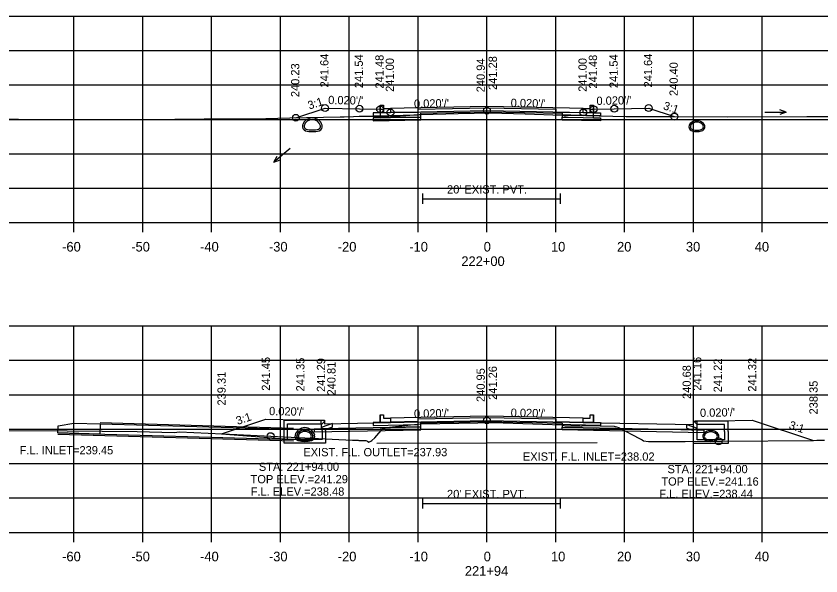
# Model space of a CAD drawing. Extents: x 1369627 to 1374022, y 380035 to 398173.
# Drawn here: x 1371470.5 to 1371587.4, y 385053.2 to 385134.5 of the extents above; entities that cross this region are included whole.
import ezdxf

# ---------------------------------------------------------------- set-up
doc = ezdxf.new("R2010")
doc.units = 0
for name, color, linetype in [('Default', 7, 'Continuous'), ('R_Alt Surface', 7, 'Continuous'), ('R_Axis', 7, 'Continuous'), ('R_Axis Annot', 7, 'Continuous'), ('R_Border Notes', 7, 'Continuous'), ('R_Drive', 7, 'Continuous'), ('R_Exist Surface', 7, 'Continuous'), ('R_Fin Surface', 7, 'Continuous'), ('R_Grid', 7, 'Continuous'), ('R_No Plot', 7, 'Continuous'), ('R_Water', 7, 'Continuous'), ('R_Water Annot', 7, 'Continuous'), ('R_Xsect Elev', 7, 'Continuous'), ('R_Xsect Slope', 7, 'Continuous')]:
    doc.layers.add(name, color=color, linetype=linetype)

msp = doc.modelspace()

# ---------------------------------------------------------------- linework, layer by layer
at = {"layer": 'Default'}
for p, q in [((1371529.56, 385107.25), (1371529.56, 385108.75)), ((1371529.56, 385108), (1371549.56, 385108)), ((1371549.56, 385107.25), (1371549.56, 385108.75)), ((1371529.56, 385063), (1371529.56, 385064.5)), ((1371529.56, 385063.75), (1371549.56, 385063.75)), ((1371549.56, 385063), (1371549.56, 385064.5))]:
    msp.add_line(p, q, dxfattribs=at)
for points in [[(1371523.34, 385121.59), (1371523.84, 385121.59), (1371523.85, 385121.09), (1371524.85, 385121.11), (1371524.85, 385120.52), (1371523.35, 385120.49)], [(1371553.85, 385121.09), (1371553.86, 385121.59), (1371554.36, 385121.59), (1371554.35, 385120.49), (1371552.85, 385120.52), (1371552.85, 385121.11)], [(1371523.34, 385076.61), (1371523.84, 385076.61), (1371523.85, 385076.11), (1371524.85, 385076.13), (1371524.85, 385075.55), (1371523.35, 385075.52)], [(1371553.85, 385076.11), (1371553.86, 385076.61), (1371554.36, 385076.61), (1371554.35, 385075.52), (1371552.85, 385075.55), (1371552.85, 385076.13)]]:
    msp.add_lwpolyline(points, close=True, dxfattribs=at)
at = {"layer": 'R_Alt Surface'}
for p, q in [((1371514.75, 385075.82), (1371514.76, 385074.56)), ((1371529.27, 385075.43), (1371538.85, 385075.62)), ((1371529.27, 385075.43), (1371538.85, 385075.62)), ((1371529.27, 385074.85), (1371529.27, 385075.43)), ((1371538.85, 385075.62), (1371549.78, 385075.41)), ((1371538.85, 385075.62), (1371549.78, 385075.41)), ((1371549.78, 385075.41), (1371549.78, 385074.82)), ((1371569.38, 385074.43), (1371569.39, 385075.69)), ((1371514.76, 385074.56), (1371513.76, 385074.54)), ((1371513.76, 385074.54), (1371513.76, 385074.12)), ((1371513.76, 385074.12), (1371529.27, 385074.43)), ((1371524.85, 385074.76), (1371514.76, 385074.56)), ((1371523.35, 385074.73), (1371524.85, 385074.76)), ((1371524.85, 385074.76), (1371529.27, 385074.85)), ((1371529.27, 385074.85), (1371524.85, 385074.76)), ((1371529.27, 385074.43), (1371529.27, 385074.85)), ((1371549.78, 385074.82), (1371552.85, 385074.76)), ((1371549.78, 385074.82), (1371552.85, 385074.76)), ((1371549.78, 385074.41), (1371549.78, 385074.82)), ((1371570.38, 385073.99), (1371549.78, 385074.41)), ((1371552.85, 385074.76), (1371554.35, 385074.73)), ((1371552.85, 385074.76), (1371569.38, 385074.43)), ((1371569.38, 385074.43), (1371570.38, 385074.41)), ((1371570.38, 385074.41), (1371570.38, 385073.99))]:
    msp.add_line(p, q, dxfattribs=at)
for points in [[(1371523.34, 385121.59), (1371523.35, 385120.49), (1371524.85, 385120.52), (1371528.85, 385120.6), (1371528.85, 385121.02), (1371538.85, 385121.22), (1371548.85, 385121.02), (1371548.85, 385120.6), (1371552.85, 385120.52), (1371554.35, 385120.49), (1371554.36, 385121.59)], [(1371523.34, 385121.01), (1371523.35, 385119.75), (1371524.85, 385119.78), (1371529.25, 385119.87), (1371529.25, 385120.45), (1371538.85, 385120.64), (1371549.8, 385120.42), (1371549.8, 385119.84), (1371552.85, 385119.78), (1371554.35, 385119.75), (1371554.36, 385121.01)], [(1371523.34, 385076.61), (1371523.35, 385075.52), (1371524.85, 385075.55), (1371528.85, 385075.63), (1371528.85, 385076.04), (1371538.85, 385076.24), (1371548.85, 385076.04), (1371548.85, 385075.63), (1371552.85, 385075.55), (1371554.35, 385075.52), (1371554.36, 385076.61)]]:
    msp.add_lwpolyline(points, dxfattribs=at)
for points in [[(1371538.85, 385121.39), (1371526.85, 385121.15), (1371524.85, 385121.11), (1371524.85, 385120.52), (1371528.85, 385120.6), (1371528.85, 385121.02), (1371538.85, 385121.22), (1371548.85, 385121.02), (1371548.85, 385120.6), (1371552.85, 385120.52), (1371552.85, 385121.11), (1371550.85, 385121.15)], [(1371528.85, 385120.6), (1371524.85, 385120.52), (1371523.35, 385120.49), (1371522.35, 385120.47), (1371522.35, 385120.05), (1371528.85, 385120.18)], [(1371529.25, 385119.87), (1371524.85, 385119.78), (1371523.35, 385119.75), (1371522.35, 385119.73), (1371522.35, 385119.31), (1371529.25, 385119.45)], [(1371548.85, 385120.6), (1371552.85, 385120.52), (1371554.35, 385120.49), (1371555.35, 385120.47), (1371555.35, 385120.05), (1371548.85, 385120.18)], [(1371549.8, 385119.84), (1371552.85, 385119.78), (1371554.35, 385119.75), (1371555.35, 385119.73), (1371555.35, 385119.31), (1371549.8, 385119.42)], [(1371538.85, 385076.41), (1371526.85, 385076.17), (1371524.85, 385076.13), (1371524.85, 385075.55), (1371528.85, 385075.63), (1371528.85, 385076.04), (1371538.85, 385076.24), (1371548.85, 385076.04), (1371548.85, 385075.63), (1371552.85, 385075.55), (1371552.85, 385076.13), (1371550.85, 385076.17)], [(1371528.85, 385075.63), (1371524.85, 385075.55), (1371523.35, 385075.52), (1371522.35, 385075.5), (1371522.35, 385075.08), (1371528.85, 385075.21)], [(1371548.85, 385075.63), (1371552.85, 385075.55), (1371554.35, 385075.52), (1371555.35, 385075.5), (1371555.35, 385075.08), (1371548.85, 385075.21)]]:
    msp.add_lwpolyline(points, close=True, dxfattribs=at)
at = {"layer": 'R_Axis'}
for p, q in [((1371388.85, 385104.53), (1371688.85, 385104.53)), ((1371478.85, 385103.13), (1371478.85, 385104.53)), ((1371488.85, 385103.13), (1371488.85, 385104.53)), ((1371498.85, 385103.13), (1371498.85, 385104.53)), ((1371508.85, 385103.13), (1371508.85, 385104.53)), ((1371518.85, 385103.13), (1371518.85, 385104.53)), ((1371528.85, 385103.13), (1371528.85, 385104.53)), ((1371538.85, 385103.13), (1371538.85, 385104.53)), ((1371548.85, 385103.13), (1371548.85, 385104.53)), ((1371558.85, 385103.13), (1371558.85, 385104.53)), ((1371568.85, 385103.13), (1371568.85, 385104.53)), ((1371578.85, 385103.13), (1371578.85, 385104.53)), ((1371388.85, 385059.53), (1371688.85, 385059.53)), ((1371478.85, 385058.13), (1371478.85, 385059.53)), ((1371488.85, 385058.13), (1371488.85, 385059.53)), ((1371498.85, 385058.13), (1371498.85, 385059.53)), ((1371508.85, 385058.13), (1371508.85, 385059.53)), ((1371518.85, 385058.13), (1371518.85, 385059.53)), ((1371528.85, 385058.13), (1371528.85, 385059.53)), ((1371538.85, 385058.13), (1371538.85, 385059.53)), ((1371548.85, 385058.13), (1371548.85, 385059.53)), ((1371558.85, 385058.13), (1371558.85, 385059.53)), ((1371568.85, 385058.13), (1371568.85, 385059.53)), ((1371578.85, 385058.13), (1371578.85, 385059.53))]:
    msp.add_line(p, q, dxfattribs=at)
at = {"layer": 'R_Drive'}
for centre, radius, start, end in [((1371568.85, 385118.47), 0.646, 136.3515, 253.9529), ((1371569.36, 385117.98), 1.35, 43.6485, 136.3515), ((1371568.85, 385118.47), 0.438, 136.3515, 253.9529), ((1371569.36, 385117.98), 1.15, 43.6485, 136.3515), ((1371569.87, 385118.47), 0.438, 286.0471, 43.6485), ((1371569.87, 385118.47), 0.646, 286.0471, 43.6485), ((1371569.36, 385120.25), 2.5, 253.9529, 286.0471), ((1371569.36, 385120.25), 2.29, 253.9529, 286.0471), ((1371570.87, 385073.48), 0.646, 136.3515, 253.9529), ((1371570.87, 385073.49), 0.646, 136.3515, 253.9529), ((1371571.38, 385072.99), 1.35, 43.6485, 136.3515), ((1371571.38, 385073), 1.35, 43.6485, 136.3515), ((1371571.38, 385072.99), 1.15, 43.6485, 136.3515), ((1371571.38, 385073), 1.15, 43.6485, 136.3515), ((1371571.9, 385073.48), 0.646, 286.0471, 43.6485), ((1371571.9, 385073.49), 0.646, 286.0471, 43.6485), ((1371570.87, 385073.49), 0.438, 136.3515, 253.9529), ((1371570.87, 385073.48), 0.438, 136.3515, 253.9529), ((1371571.38, 385075.27), 2.5, 253.9529, 286.0471), ((1371571.38, 385075.26), 2.5, 253.9529, 286.0471), ((1371571.38, 385075.27), 2.29, 253.9529, 286.0471), ((1371571.38, 385075.26), 2.29, 253.9529, 286.0471), ((1371571.9, 385073.49), 0.438, 286.0471, 43.6485), ((1371571.9, 385073.48), 0.438, 286.0471, 43.6485)]:
    msp.add_arc(centre, radius, start, end, dxfattribs=at)
at = {"layer": 'R_Exist Surface'}
for points in [[(1371466.51, 385119.54), (1371470.81, 385119.55), (1371483.05, 385119.51), (1371489.27, 385119.51), (1371497.79, 385119.62), (1371504.99, 385119.62), (1371510.24, 385119.74), (1371517.53, 385119.89), (1371518.14, 385119.9), (1371519.47, 385119.93), (1371520.3, 385119.98), (1371521.57, 385119.99), (1371522.17, 385120), (1371522.56, 385119.99), (1371522.62, 385119.99), (1371524.62, 385119.98), (1371526.26, 385120.03), (1371527.09, 385120.08), (1371528.26, 385120.17), (1371529.01, 385120.23), (1371529.25, 385120.25), (1371534.68, 385120.36), (1371539.32, 385120.48), (1371544.4, 385120.32), (1371549.8, 385120.15), (1371549.96, 385120.09), (1371550.09, 385120.06), (1371550.37, 385120.04), (1371550.97, 385120.15), (1371552.03, 385120.14), (1371552.76, 385120.12), (1371553.22, 385120.11), (1371559.07, 385119.96), (1371564.11, 385119.95), (1371565.82, 385119.93), (1371573.87, 385119.92), (1371585.34, 385119.93), (1371586.51, 385119.94), (1371597.66, 385119.94)], [(1371468.9, 385074.34), (1371477.89, 385074.27), (1371488.07, 385074.18), (1371493.42, 385074.03), (1371494.2, 385074.13), (1371502.51, 385073.73), (1371507.48, 385073.52), (1371519.32, 385072.92), (1371520.04, 385072.93), (1371520.14, 385072.95), (1371520.24, 385072.88), (1371521.28, 385072.86), (1371521.5, 385072.77), (1371521.71, 385072.65), (1371521.99, 385072.77), (1371522.15, 385072.88), (1371522.57, 385073.26), (1371523.77, 385074.69), (1371524.7, 385074.81), (1371527.35, 385075.12), (1371527.76, 385075.15), (1371528.9, 385075.25), (1371529.27, 385075.28), (1371537.53, 385075.45), (1371539.29, 385075.49), (1371541.21, 385075.43), (1371549.78, 385075.17), (1371550.03, 385075.07), (1371550.23, 385075.03), (1371550.69, 385074.99), (1371550.82, 385075.02), (1371552.33, 385075), (1371552.63, 385074.98), (1371552.7, 385075.01), (1371554.19, 385075.06), (1371555.33, 385075.03), (1371557.34, 385074.98), (1371558.01, 385074.79), (1371558.08, 385074.73), (1371561, 385073.19), (1371561.43, 385073), (1371561.62, 385072.81), (1371562.32, 385072.74), (1371567.64, 385072.74), (1371573.06, 385072.77), (1371586.32, 385072.89), (1371586.78, 385072.92), (1371587.9, 385072.92)]]:
    msp.add_lwpolyline(points, dxfattribs=at)
at = {"layer": 'R_Fin Surface'}
for p, q in [((1371500.31, 385073.84), (1371506.75, 385075.98)), ((1371506.75, 385075.98), (1371511.75, 385075.88)), ((1371511.75, 385075.88), (1371514.75, 385075.82)), ((1371514.75, 385075.82), (1371515.25, 385075.82)), ((1371515.25, 385075.82), (1371515.26, 385075.32)), ((1371515.26, 385075.32), (1371524.85, 385075.51)), ((1371524.85, 385075.51), (1371526.85, 385075.55)), ((1371526.85, 385075.55), (1371538.85, 385075.79)), ((1371538.85, 385075.79), (1371550.85, 385075.55)), ((1371550.85, 385075.55), (1371552.85, 385075.51)), ((1371552.85, 385075.51), (1371568.88, 385075.19)), ((1371568.88, 385075.19), (1371568.89, 385075.69)), ((1371568.89, 385075.69), (1371569.39, 385075.69)), ((1371569.39, 385075.69), (1371572.39, 385075.75)), ((1371572.39, 385075.75), (1371577.39, 385075.85)), ((1371577.39, 385075.85), (1371586.3, 385072.89))]:
    msp.add_line(p, q, dxfattribs=at)
msp.add_lwpolyline([(1371511.1, 385119.76), (1371515.34, 385121.17), (1371520.34, 385121.07), (1371523.34, 385121.01), (1371523.84, 385121.01), (1371523.85, 385120.51), (1371524.85, 385120.53), (1371526.85, 385120.57), (1371538.85, 385120.81), (1371550.85, 385120.57), (1371552.85, 385120.53), (1371553.85, 385120.51), (1371553.86, 385121.01), (1371554.36, 385121.01), (1371557.36, 385121.07), (1371562.36, 385121.17), (1371566.08, 385119.93)], dxfattribs=at)
at = {"layer": 'R_Grid'}
for p, q in [((1371388.85, 385134.53), (1371688.85, 385134.53)), ((1371478.85, 385104.53), (1371478.85, 385134.53)), ((1371488.85, 385104.53), (1371488.85, 385134.53)), ((1371498.85, 385104.53), (1371498.85, 385134.53)), ((1371508.85, 385104.53), (1371508.85, 385134.53)), ((1371518.85, 385104.53), (1371518.85, 385134.53)), ((1371528.85, 385104.53), (1371528.85, 385134.53)), ((1371538.85, 385104.53), (1371538.85, 385134.53)), ((1371548.85, 385104.53), (1371548.85, 385134.53)), ((1371558.85, 385104.53), (1371558.85, 385134.53)), ((1371568.85, 385104.53), (1371568.85, 385134.53)), ((1371578.85, 385104.53), (1371578.85, 385134.53)), ((1371388.85, 385129.53), (1371688.85, 385129.53)), ((1371388.85, 385124.53), (1371688.85, 385124.53)), ((1371388.85, 385119.53), (1371688.85, 385119.53)), ((1371388.85, 385114.53), (1371688.85, 385114.53)), ((1371388.85, 385109.53), (1371688.85, 385109.53)), ((1371388.85, 385104.53), (1371688.85, 385104.53)), ((1371388.85, 385089.53), (1371688.85, 385089.53)), ((1371478.85, 385059.53), (1371478.85, 385089.53)), ((1371488.85, 385059.53), (1371488.85, 385089.53)), ((1371498.85, 385059.53), (1371498.85, 385089.53)), ((1371508.85, 385059.53), (1371508.85, 385089.53)), ((1371518.85, 385059.53), (1371518.85, 385089.53)), ((1371528.85, 385059.53), (1371528.85, 385089.53)), ((1371538.85, 385059.53), (1371538.85, 385089.53)), ((1371548.85, 385059.53), (1371548.85, 385089.53)), ((1371558.85, 385059.53), (1371558.85, 385089.53)), ((1371568.85, 385059.53), (1371568.85, 385089.53)), ((1371578.85, 385059.53), (1371578.85, 385089.53)), ((1371388.85, 385084.53), (1371688.85, 385084.53)), ((1371388.85, 385079.53), (1371688.85, 385079.53)), ((1371388.85, 385074.53), (1371688.85, 385074.53)), ((1371388.85, 385069.53), (1371688.85, 385069.53)), ((1371388.85, 385064.53), (1371688.85, 385064.53)), ((1371388.85, 385059.53), (1371688.85, 385059.53))]:
    msp.add_line(p, q, dxfattribs=at)
at = {"layer": 'R_No Plot'}
for p, q in [((1371482.66, 385075.48), (1371510.77, 385074.68)), ((1371476.53, 385073.82), (1371510.77, 385072.85)), ((1371500.31, 385073.84), (1371510.76, 385073.01))]:
    msp.add_line(p, q, dxfattribs=at)
for centre in [(1371515.34, 385121.17), (1371520.34, 385121.07), (1371523.34, 385121.01), (1371524.85, 385120.53), (1371538.85, 385120.81), (1371552.85, 385120.53), (1371554.36, 385121.01), (1371557.36, 385121.07), (1371562.36, 385121.17), (1371511.1, 385119.76), (1371566.08, 385119.93), (1371538.85, 385075.79), (1371507.44, 385073.52), (1371572.51, 385072.77)]:
    msp.add_circle(centre, 0.5, dxfattribs=at)
at = {"layer": 'R_Water'}
for p, q in [((1371482.66, 385075.31), (1371510.77, 385074.51)), ((1371509.41, 385075.82), (1371515.16, 385075.82)), ((1371509.41, 385074.32), (1371509.41, 385075.82)), ((1371509.91, 385074.32), (1371509.91, 385075.32)), ((1371509.91, 385075.32), (1371514.91, 385075.32)), ((1371515.24, 385075.66), (1371514.91, 385075.32)), ((1371516.41, 385075.34), (1371514.91, 385074.82)), ((1371515.24, 385075.66), (1371515.16, 385075.82)), ((1371567.88, 385075.21), (1371569.38, 385074.69)), ((1371569.05, 385075.53), (1371569.13, 385075.69)), ((1371569.05, 385075.53), (1371569.38, 385075.19)), ((1371573.88, 385075.69), (1371569.13, 385075.69)), ((1371573.38, 385075.19), (1371569.38, 385075.19)), ((1371573.38, 385074.19), (1371573.38, 385075.19)), ((1371573.88, 385074.19), (1371573.88, 385075.69)), ((1371476.53, 385073.99), (1371510.77, 385073.01)), ((1371514.91, 385074.32), (1371514.91, 385074.82)), ((1371516.41, 385074.81), (1371515.41, 385074.47)), ((1371515.41, 385074.32), (1371515.41, 385074.47)), ((1371554.84, 385074.55), (1371522.84, 385074.46)), ((1371567.88, 385074.68), (1371568.88, 385074.34)), ((1371568.88, 385074.19), (1371568.88, 385074.34)), ((1371569.38, 385074.19), (1371569.38, 385074.69)), ((1371554.85, 385072.55), (1371522.85, 385072.46))]:
    msp.add_line(p, q, dxfattribs=at)
msp.add_lwpolyline([(1371482.66, 385075.31), (1371482.61, 385073.81), (1371476.53, 385073.99), (1371476.56, 385075.03), (1371478.83, 385075.42)], close=True, dxfattribs=at)
for points in [[(1371516.41, 385074.81), (1371516.41, 385075.34)], [(1371567.88, 385074.68), (1371567.88, 385075.21)], [(1371515.41, 385074.32), (1371515.41, 385072.51), (1371512.41, 385072.51), (1371509.41, 385072.51), (1371509.41, 385074.32)], [(1371514.91, 385074.32), (1371514.91, 385073.01), (1371512.41, 385073.01), (1371509.91, 385073.01), (1371509.91, 385074.32)], [(1371573.88, 385074.19), (1371573.88, 385072.47), (1371571.38, 385072.47), (1371568.88, 385072.47), (1371568.88, 385074.19)], [(1371573.38, 385074.19), (1371573.38, 385072.97), (1371571.38, 385072.97), (1371569.38, 385072.97), (1371569.38, 385074.19)]]:
    msp.add_lwpolyline(points, dxfattribs=at)
for centre, radius, start, end in [((1371513.49, 385118.27), 1.48, 15.5772, 164.4228), ((1371513.49, 385118.27), 1.23, 15.5772, 164.4228), ((1371512.68, 385118.5), 0.635, 164.4228, 254.3087), ((1371512.68, 385118.5), 0.385, 164.4228, 254.3087), ((1371514.31, 385118.5), 0.385, 285.6913, 15.5772), ((1371514.31, 385118.5), 0.635, 285.6913, 15.5772), ((1371513.49, 385121.39), 3.64, 254.3087, 285.6913), ((1371513.49, 385121.39), 3.39, 254.3087, 285.6913), ((1371512.41, 385073.28), 1.48, 15.5772, 164.4228), ((1371512.41, 385073.28), 1.23, 15.5772, 164.4228), ((1371511.9, 385073.52), 0.646, 136.3515, 253.9529), ((1371512.41, 385073.04), 1.35, 43.6485, 136.3515), ((1371512.41, 385073.04), 1.15, 43.6485, 136.3515), ((1371512.92, 385073.52), 0.646, 286.0471, 43.6485), ((1371511.6, 385073.51), 0.635, 164.4228, 254.3087), ((1371511.6, 385073.51), 0.385, 164.4228, 254.3087), ((1371512.41, 385076.4), 3.64, 254.3087, 285.6913), ((1371511.9, 385073.52), 0.438, 136.3515, 253.9529), ((1371512.41, 385076.4), 3.39, 254.3087, 285.6913), ((1371512.41, 385075.31), 2.5, 253.9529, 286.0471), ((1371512.41, 385075.31), 2.29, 253.9529, 286.0471), ((1371512.92, 385073.52), 0.438, 286.0471, 43.6485), ((1371513.22, 385073.51), 0.385, 285.6913, 15.5772), ((1371513.22, 385073.51), 0.635, 285.6913, 15.5772)]:
    msp.add_arc(centre, radius, start, end, dxfattribs=at)
at = {"layer": 'R_Water Annot'}
for p, q in [((1371582.35, 385120.57), (1371581.39, 385120.92)), ((1371579.21, 385120.57), (1371582.35, 385120.57)), ((1371582.35, 385120.57), (1371581.39, 385120.22)), ((1371510.28, 385115.32), (1371507.88, 385113.29)), ((1371507.88, 385113.29), (1371508.39, 385114.18)), ((1371507.88, 385113.29), (1371508.84, 385113.64))]:
    msp.add_line(p, q, dxfattribs=at)
at = {"layer": 'R_Xsect Elev'}
for p, q in [((1371538.85, 385120.47), (1371538.85, 385130.47)), ((1371538.85, 385075.48), (1371538.85, 385085.48))]:
    msp.add_line(p, q, dxfattribs=at)

# ---------------------------------------------------------------- texts
at = {"layer": 'R_Axis Annot'}
for s, height, p in [("20' EXIST. PVT.", 1.2, (1371533.06, 385108.76)), ('-60', 1.4, (1371477.15, 385100.33)), ('-50', 1.4, (1371487.19, 385100.33)), ('-40', 1.4, (1371497.19, 385100.33)), ('-30', 1.4, (1371507.19, 385100.33)), ('-20', 1.4, (1371517.19, 385100.33)), ('-10', 1.4, (1371527.58, 385100.33)), ('0', 1.4, (1371538.39, 385100.33)), ('10', 1.4, (1371548.16, 385100.33)), ('20', 1.4, (1371557.76, 385100.33)), ('30', 1.4, (1371567.76, 385100.33)), ('40', 1.4, (1371577.76, 385100.33)), ('222+00', 1.4, (1371535.14, 385098.23)), ("20' EXIST. PVT.", 1.2, (1371533.06, 385064.51)), ('-60', 1.4, (1371477.15, 385055.33)), ('-50', 1.4, (1371487.19, 385055.33)), ('-40', 1.4, (1371497.19, 385055.33)), ('-30', 1.4, (1371507.19, 385055.33)), ('-20', 1.4, (1371517.19, 385055.33)), ('-10', 1.4, (1371527.58, 385055.33)), ('0', 1.4, (1371538.39, 385055.33)), ('10', 1.4, (1371548.16, 385055.33)), ('20', 1.4, (1371557.76, 385055.33)), ('30', 1.4, (1371567.76, 385055.33)), ('40', 1.4, (1371577.76, 385055.33)), ('221+94', 1.4, (1371535.65, 385053.23))]:
    msp.add_text(s, height=height, dxfattribs=at).set_placement(p)
at = {"layer": 'R_Border Notes'}
for s, p in [('F.L. INLET=239.45', (1371470.97, 385070.87)), ('EXIST. F.L. OUTLET=237.93', (1371512.19, 385070.59)), ('EXIST. F.L. INLET=238.02', (1371544.08, 385069.95))]:
    msp.add_text(s, height=1.2, dxfattribs=at).set_placement(p)
at = {"layer": 'R_Water Annot'}
for s, p in [('STA. 221+94.00', (1371505.73, 385068.47)), ('STA. 221+94.00', (1371565.09, 385068.13)), ('TOP ELEV.=241.29', (1371504.52, 385066.67)), ('TOP ELEV.=241.16', (1371564.2, 385066.33)), ('F.L. ELEV.=238.48', (1371504.54, 385064.87)), ('F.L. ELEV.=238.44', (1371563.9, 385064.53))]:
    msp.add_text(s, height=1.2, dxfattribs=at).set_placement(p)
at = {"layer": 'R_Xsect Elev'}
for s, p in [('241.64', (1371515.84, 385124.17)), ('241.54', (1371520.84, 385124.07)), ('241.48', (1371523.84, 385124.01)), ('241.48', (1371554.86, 385124.01)), ('241.54', (1371557.86, 385124.07)), ('241.64', (1371562.86, 385124.17)), ('241.00', (1371525.35, 385123.53)), ('240.94', (1371538.55, 385123.47)), ('241.28', (1371540.3, 385123.81)), ('241.00', (1371553.35, 385123.53)), ('240.40', (1371566.58, 385122.93)), ('240.23', (1371511.6, 385122.76)), ('241.45', (1371507.35, 385080.11)), ('241.35', (1371512.35, 385080.01)), ('241.29', (1371515.35, 385079.94)), ('241.16', (1371569.99, 385080.12)), ('241.22', (1371572.99, 385079.88)), ('241.32', (1371577.99, 385079.98)), ('240.81', (1371516.86, 385079.42)), ('240.95', (1371538.55, 385078.48)), ('241.26', (1371540.3, 385078.79)), ('240.68', (1371568.48, 385078.92)), ('239.31', (1371500.91, 385077.96)), ('238.35', (1371586.9, 385076.67))]:
    msp.add_text(s, height=1.2, rotation=90, dxfattribs=at).set_placement(p)
at = {"layer": 'R_Xsect Slope'}
for s, rotation, p in [("0.020'/'", 358.8542, (1371515.79, 385121.76)), ("0.020'/'", 1.1458, (1371554.78, 385121.62)), ('3:1', 18.4332, (1371513.06, 385120.94)), ("0.020'/'", 1.1458, (1371528.27, 385121.2)), ("0.020'/'", 358.8542, (1371542.3, 385121.34)), ('3:1', 341.5668, (1371564.37, 385121.03)), ("0.020'/'", 358.8542, (1371507.2, 385076.57)), ("0.020'/'", 1.1458, (1371528.27, 385076.18)), ("0.020'/'", 358.8542, (1371542.3, 385076.33)), ("0.020'/'", 1.1458, (1371569.82, 385076.3)), ('3:1', 18.4332, (1371502.64, 385075.14)), ('3:1', 341.5668, (1371582.63, 385074.64))]:
    msp.add_text(s, height=1.2, rotation=rotation, dxfattribs=at).set_placement(p)

doc.saveas('drawing.dxf')
